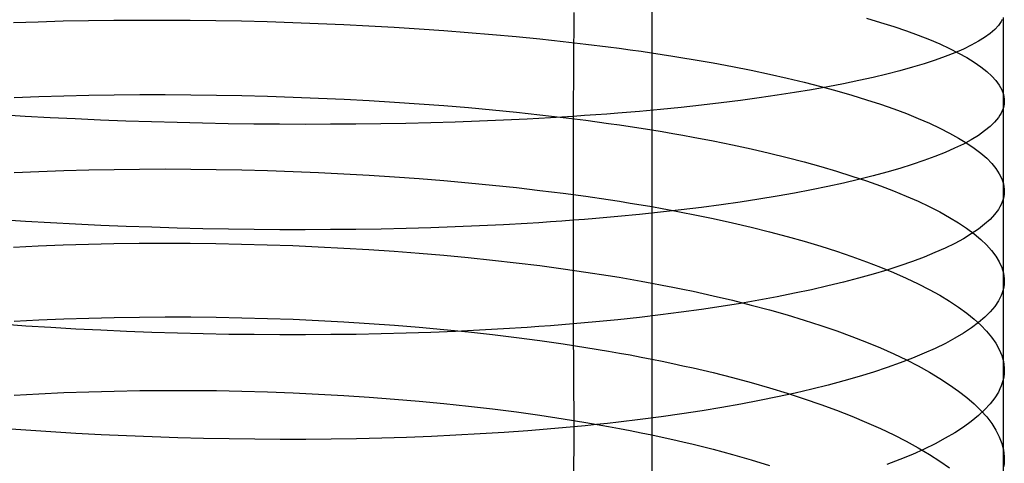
# Model space of a CAD drawing. Extents: x -383 to 1849, y -1185 to -529.
# Tile 337 of 656: x 246.42 to 265.31, y -1036.06 to -1027.56. Entities that reach past the tile are written whole.
import ezdxf

# ---------------------------------------------------------------- set-up
doc = ezdxf.new("R2010")
doc.units = 0
doc.layers.add('PREDEFINITO', color=7, linetype='CONTINUOUS')

msp = doc.modelspace()

# ---------------------------------------------------------------- linework, layer by layer
at = {"layer": 'PREDEFINITO'}
for p, q in [((258.546, -1026.662, 650.576), (258.546, -1028.145, 650.347)), ((257.054, -1027.416, 676.76), (257.042, -1029.412, 676.515)), ((265.286, -1027.512, 664.115), (265.286, -1031.001, 663.579)), ((246.305, -1027.61, 648.664), (246.78, -1027.595, 648.547)), ((246.78, -1027.595, 648.547), (247.259, -1027.582, 648.446)), ((247.259, -1027.582, 648.446), (247.741, -1027.573, 648.36)), ((247.741, -1027.573, 648.36), (248.227, -1027.566, 648.288)), ((248.227, -1027.566, 648.288), (248.715, -1027.563, 648.232)), ((248.715, -1027.563, 648.232), (249.204, -1027.563, 648.191)), ((249.204, -1027.563, 648.191), (249.695, -1027.566, 648.165)), ((249.695, -1027.566, 648.165), (250.187, -1027.572, 648.153)), ((250.187, -1027.572, 648.153), (250.679, -1027.581, 648.157)), ((250.679, -1027.581, 648.157), (251.17, -1027.594, 648.175)), ((251.17, -1027.594, 648.175), (251.661, -1027.609, 648.209)), ((251.661, -1027.609, 648.209), (252.151, -1027.627, 648.257)), ((252.151, -1027.627, 648.257), (252.638, -1027.649, 648.32)), ((252.638, -1027.649, 648.32), (253.123, -1027.673, 648.398)), ((253.123, -1027.673, 648.398), (253.605, -1027.7, 648.491)), ((253.605, -1027.7, 648.491), (254.083, -1027.73, 648.598)), ((262.667, -1027.529, 654.751), (262.934, -1027.608, 655.156)), ((262.934, -1027.608, 655.156), (263.188, -1027.689, 655.569)), ((263.188, -1027.689, 655.569), (263.43, -1027.771, 655.99)), ((265.195, -1027.668, 665.073), (265.124, -1027.745, 665.55)), ((265.224, -1027.629, 664.834), (265.195, -1027.668, 665.073)), ((265.249, -1027.59, 664.595), (265.224, -1027.629, 664.834)), ((265.27, -1027.551, 664.355), (265.249, -1027.59, 664.595)), ((254.083, -1027.73, 648.598), (254.557, -1027.764, 648.72)), ((254.557, -1027.764, 648.72), (255.026, -1027.8, 648.857)), ((255.026, -1027.8, 648.857), (255.49, -1027.839, 649.008)), ((255.49, -1027.839, 649.008), (255.948, -1027.881, 649.174)), ((255.948, -1027.881, 649.174), (256.4, -1027.926, 649.355)), ((263.43, -1027.771, 655.99), (263.658, -1027.854, 656.418)), ((263.658, -1027.854, 656.418), (263.872, -1027.938, 656.853)), ((264.932, -1027.897, 666.495), (264.812, -1027.972, 666.963)), ((265.036, -1027.822, 666.024), (264.932, -1027.897, 666.495)), ((265.124, -1027.745, 665.55), (265.036, -1027.822, 666.024)), ((256.4, -1027.926, 649.355), (256.845, -1027.974, 649.55)), ((256.845, -1027.974, 649.55), (257.283, -1028.024, 649.76)), ((257.283, -1028.024, 649.76), (257.713, -1028.078, 649.984)), ((257.713, -1028.078, 649.984), (257.924, -1028.105, 650.102)), ((263.872, -1027.938, 656.853), (264.073, -1028.023, 657.294)), ((264.073, -1028.023, 657.294), (264.259, -1028.109, 657.741)), ((264.676, -1028.047, 667.428), (264.524, -1028.12, 667.888)), ((264.812, -1027.972, 666.963), (264.676, -1028.047, 667.428)), ((257.924, -1028.105, 650.102), (258.134, -1028.134, 650.223)), ((258.134, -1028.134, 650.223), (258.341, -1028.163, 650.348)), ((258.341, -1028.163, 650.348), (258.545, -1028.193, 650.476)), ((258.545, -1028.193, 650.476), (258.748, -1028.224, 650.608)), ((258.546, -1028.145, 650.347), (258.546, -1029.623, 650.088)), ((258.748, -1028.224, 650.608), (258.948, -1028.255, 650.744)), ((258.948, -1028.255, 650.744), (259.145, -1028.287, 650.883)), ((264.176, -1028.263, 668.794), (263.98, -1028.333, 669.24)), ((264.358, -1028.192, 668.344), (264.176, -1028.263, 668.794)), ((264.259, -1028.109, 657.741), (264.431, -1028.196, 658.193)), ((264.524, -1028.12, 667.888), (264.358, -1028.192, 668.344)), ((264.431, -1028.196, 658.193), (264.589, -1028.283, 658.651)), ((259.145, -1028.287, 650.883), (259.34, -1028.32, 651.025)), ((259.34, -1028.32, 651.025), (259.723, -1028.387, 651.32)), ((259.723, -1028.387, 651.32), (260.095, -1028.456, 651.628)), ((260.095, -1028.456, 651.628), (260.456, -1028.528, 651.949)), ((263.546, -1028.469, 670.112), (263.308, -1028.535, 670.538)), ((263.77, -1028.402, 669.679), (263.546, -1028.469, 670.112)), ((263.98, -1028.333, 669.24), (263.77, -1028.402, 669.679)), ((264.589, -1028.283, 658.651), (264.731, -1028.371, 659.112)), ((264.731, -1028.371, 659.112), (264.859, -1028.459, 659.578)), ((264.859, -1028.459, 659.578), (264.971, -1028.548, 660.047)), ((260.456, -1028.528, 651.949), (260.806, -1028.603, 652.281)), ((260.806, -1028.603, 652.281), (261.146, -1028.679, 652.625)), ((263.057, -1028.6, 670.956), (262.793, -1028.663, 671.367)), ((263.308, -1028.535, 670.538), (263.057, -1028.6, 670.956)), ((264.971, -1028.548, 660.047), (265.067, -1028.637, 660.518)), ((265.067, -1028.637, 660.518), (265.148, -1028.726, 660.993)), ((261.146, -1028.679, 652.625), (261.473, -1028.758, 652.98)), ((261.473, -1028.758, 652.98), (261.79, -1028.839, 653.346)), ((261.925, -1028.842, 672.549), (261.612, -1028.899, 672.924)), ((261.79, -1028.839, 653.346), (262.094, -1028.921, 653.722)), ((262.227, -1028.784, 672.164), (261.925, -1028.842, 672.549)), ((262.516, -1028.724, 671.77), (262.227, -1028.784, 672.164)), ((262.793, -1028.663, 671.367), (262.516, -1028.724, 671.77)), ((265.148, -1028.726, 660.993), (265.213, -1028.815, 661.469)), ((265.213, -1028.815, 661.469), (265.261, -1028.904, 661.947)), ((246.317, -1029.05, 648.407), (246.792, -1029.032, 648.29)), ((246.792, -1029.032, 648.29), (247.271, -1029.017, 648.189)), ((247.271, -1029.017, 648.189), (247.753, -1029.006, 648.103)), ((247.753, -1029.006, 648.103), (248.238, -1028.999, 648.032)), ((248.238, -1028.999, 648.032), (248.725, -1028.994, 647.975)), ((248.725, -1028.994, 647.975), (249.214, -1028.993, 647.934)), ((249.214, -1028.993, 647.934), (249.705, -1028.996, 647.908)), ((249.705, -1028.996, 647.908), (250.196, -1029.002, 647.897)), ((250.196, -1029.002, 647.897), (250.687, -1029.011, 647.9)), ((250.687, -1029.011, 647.9), (251.179, -1029.024, 647.919)), ((251.179, -1029.024, 647.919), (251.669, -1029.04, 647.952)), ((260.951, -1029.006, 673.645), (260.605, -1029.057, 673.988)), ((261.287, -1028.953, 673.29), (260.951, -1029.006, 673.645)), ((261.612, -1028.899, 672.924), (261.287, -1028.953, 673.29)), ((262.094, -1028.921, 653.722), (262.386, -1029.005, 654.108)), ((262.386, -1029.005, 654.108), (262.666, -1029.091, 654.502)), ((265.261, -1028.904, 661.947), (265.293, -1028.993, 662.425)), ((265.293, -1028.993, 662.425), (265.308, -1029.082, 662.905)), ((251.669, -1029.04, 647.952), (252.158, -1029.059, 648.001)), ((252.158, -1029.059, 648.001), (252.645, -1029.082, 648.063)), ((252.645, -1029.082, 648.063), (253.129, -1029.108, 648.141)), ((253.129, -1029.108, 648.141), (253.61, -1029.137, 648.234)), ((253.61, -1029.137, 648.234), (254.088, -1029.17, 648.341)), ((254.088, -1029.17, 648.341), (254.561, -1029.205, 648.463)), ((254.561, -1029.205, 648.463), (255.03, -1029.244, 648.599)), ((259.502, -1029.196, 674.95), (259.114, -1029.238, 675.245)), ((259.879, -1029.152, 674.641), (259.502, -1029.196, 674.95)), ((260.247, -1029.105, 674.321), (259.879, -1029.152, 674.641)), ((260.605, -1029.057, 673.988), (260.247, -1029.105, 674.321)), ((262.666, -1029.091, 654.502), (262.934, -1029.179, 654.906)), ((262.934, -1029.179, 654.906), (263.188, -1029.268, 655.317)), ((265.298, -1029.215, 663.623), (265.286, -1029.259, 663.863)), ((265.305, -1029.171, 663.384), (265.298, -1029.215, 663.623)), ((265.309, -1029.126, 663.144), (265.305, -1029.171, 663.384)), ((265.308, -1029.082, 662.905), (265.309, -1029.126, 663.144)), ((246.53, -1029.411, 677.592), (246.056, -1029.382, 677.468)), ((247.008, -1029.437, 677.701), (246.53, -1029.411, 677.592)), ((255.03, -1029.244, 648.599), (255.494, -1029.286, 648.75)), ((255.494, -1029.286, 648.75), (255.951, -1029.332, 648.916)), ((255.951, -1029.332, 648.916), (256.403, -1029.38, 649.096)), ((256.403, -1029.38, 649.096), (256.847, -1029.432, 649.291)), ((257.042, -1029.412, 676.515), (256.823, -1029.426, 676.621)), ((257.042, -1029.412, 676.515), (257.041, -1031.404, 676.225)), ((257.259, -1029.397, 676.404), (257.042, -1029.412, 676.515)), ((257.473, -1029.382, 676.29), (257.259, -1029.397, 676.404)), ((257.686, -1029.366, 676.172), (257.473, -1029.382, 676.29)), ((257.897, -1029.35, 676.05), (257.686, -1029.366, 676.172)), ((258.311, -1029.315, 675.796), (257.897, -1029.35, 676.05)), ((258.717, -1029.278, 675.527), (258.311, -1029.315, 675.796)), ((259.114, -1029.238, 675.245), (258.717, -1029.278, 675.527)), ((263.188, -1029.268, 655.317), (263.43, -1029.358, 655.736)), ((263.43, -1029.358, 655.736), (263.658, -1029.449, 656.163)), ((265.224, -1029.39, 664.579), (265.195, -1029.434, 664.817)), ((265.249, -1029.347, 664.341), (265.224, -1029.39, 664.579)), ((265.27, -1029.303, 664.102), (265.249, -1029.347, 664.341)), ((265.286, -1029.259, 663.863), (265.27, -1029.303, 664.102)), ((247.489, -1029.46, 677.795), (247.008, -1029.437, 677.701)), ((247.974, -1029.482, 677.875), (247.489, -1029.46, 677.795)), ((248.461, -1029.501, 677.939), (247.974, -1029.482, 677.875)), ((248.951, -1029.517, 677.989), (248.461, -1029.501, 677.939)), ((249.442, -1029.531, 678.023), (248.951, -1029.517, 677.989)), ((249.933, -1029.543, 678.043), (249.442, -1029.531, 678.023)), ((250.425, -1029.552, 678.047), (249.933, -1029.543, 678.043)), ((250.917, -1029.558, 678.037), (250.425, -1029.552, 678.047)), ((251.408, -1029.562, 678.011), (250.917, -1029.558, 678.037)), ((251.898, -1029.564, 677.97), (251.408, -1029.562, 678.011)), ((252.385, -1029.563, 677.914), (251.898, -1029.564, 677.97)), ((252.871, -1029.56, 677.843), (252.385, -1029.563, 677.914)), ((253.353, -1029.554, 677.757), (252.871, -1029.56, 677.843)), ((253.833, -1029.545, 677.655), (253.353, -1029.554, 677.757)), ((254.308, -1029.534, 677.539), (253.833, -1029.545, 677.655)), ((254.778, -1029.52, 677.406), (254.308, -1029.534, 677.539)), ((255.243, -1029.504, 677.259), (254.778, -1029.52, 677.406)), ((255.703, -1029.485, 677.096), (255.243, -1029.504, 677.259)), ((256.156, -1029.463, 676.918), (255.703, -1029.485, 677.096)), ((256.38, -1029.451, 676.823), (256.156, -1029.463, 676.918)), ((256.603, -1029.439, 676.724), (256.38, -1029.451, 676.823)), ((256.823, -1029.426, 676.621), (256.603, -1029.439, 676.724)), ((256.847, -1029.432, 649.291), (257.284, -1029.487, 649.5)), ((257.284, -1029.487, 649.5), (257.714, -1029.545, 649.724)), ((257.714, -1029.545, 649.724), (257.925, -1029.575, 649.841)), ((257.925, -1029.575, 649.841), (258.134, -1029.606, 649.962)), ((263.658, -1029.449, 656.163), (263.872, -1029.542, 656.596)), ((263.872, -1029.542, 656.596), (264.072, -1029.636, 657.036)), ((265.123, -1029.52, 665.292), (265.035, -1029.606, 665.764)), ((265.195, -1029.434, 664.817), (265.123, -1029.52, 665.292)), ((258.134, -1029.606, 649.962), (258.341, -1029.638, 650.086)), ((258.341, -1029.638, 650.086), (258.546, -1029.67, 650.214)), ((258.546, -1029.623, 650.088), (258.546, -1031.095, 649.799)), ((258.546, -1029.67, 650.214), (258.748, -1029.704, 650.346)), ((258.748, -1029.704, 650.346), (258.948, -1029.738, 650.481)), ((258.948, -1029.738, 650.481), (259.145, -1029.772, 650.62)), ((259.145, -1029.772, 650.62), (259.34, -1029.808, 650.762)), ((264.072, -1029.636, 657.036), (264.259, -1029.731, 657.481)), ((264.259, -1029.731, 657.481), (264.431, -1029.826, 657.932)), ((264.811, -1029.776, 666.701), (264.675, -1029.859, 667.164)), ((264.931, -1029.691, 666.234), (264.811, -1029.776, 666.701)), ((265.035, -1029.606, 665.764), (264.931, -1029.691, 666.234)), ((259.34, -1029.808, 650.762), (259.722, -1029.881, 651.056)), ((259.722, -1029.881, 651.056), (260.093, -1029.957, 651.363)), ((260.093, -1029.957, 651.363), (260.454, -1030.035, 651.683)), ((264.523, -1029.941, 667.622), (264.356, -1030.022, 668.077)), ((264.431, -1029.826, 657.932), (264.588, -1029.922, 658.387)), ((264.675, -1029.859, 667.164), (264.523, -1029.941, 667.622)), ((264.588, -1029.922, 658.387), (264.731, -1030.019, 658.847)), ((260.454, -1030.035, 651.683), (260.804, -1030.116, 652.015)), ((260.804, -1030.116, 652.015), (261.143, -1030.2, 652.358)), ((264.175, -1030.102, 668.526), (263.979, -1030.181, 668.97)), ((264.356, -1030.022, 668.077), (264.175, -1030.102, 668.526)), ((264.731, -1030.019, 658.847), (264.858, -1030.117, 659.31)), ((264.858, -1030.117, 659.31), (264.971, -1030.215, 659.778)), ((261.143, -1030.2, 652.358), (261.471, -1030.285, 652.712)), ((261.471, -1030.285, 652.712), (261.787, -1030.373, 653.076)), ((263.544, -1030.334, 669.839), (263.306, -1030.409, 670.264)), ((263.768, -1030.258, 669.408), (263.544, -1030.334, 669.839)), ((263.979, -1030.181, 668.97), (263.768, -1030.258, 669.408)), ((264.971, -1030.215, 659.778), (265.067, -1030.313, 660.248)), ((265.067, -1030.313, 660.248), (265.148, -1030.411, 660.72)), ((246.317, -1030.486, 648.129), (246.791, -1030.466, 648.013)), ((246.791, -1030.466, 648.013), (247.27, -1030.449, 647.912)), ((247.27, -1030.449, 647.912), (247.752, -1030.437, 647.827)), ((247.752, -1030.437, 647.827), (248.237, -1030.428, 647.756)), ((248.237, -1030.428, 647.756), (248.724, -1030.422, 647.7)), ((248.724, -1030.422, 647.7), (249.213, -1030.42, 647.659)), ((249.213, -1030.42, 647.659), (249.704, -1030.423, 647.632)), ((249.704, -1030.423, 647.632), (250.195, -1030.428, 647.621)), ((250.195, -1030.428, 647.621), (250.687, -1030.438, 647.625)), ((250.687, -1030.438, 647.625), (251.178, -1030.451, 647.643)), ((251.178, -1030.451, 647.643), (251.668, -1030.467, 647.676)), ((251.668, -1030.467, 647.676), (252.157, -1030.488, 647.724)), ((252.157, -1030.488, 647.724), (252.644, -1030.512, 647.786)), ((252.644, -1030.512, 647.786), (253.128, -1030.539, 647.863)), ((253.128, -1030.539, 647.863), (253.61, -1030.57, 647.955)), ((261.787, -1030.373, 653.076), (262.091, -1030.463, 653.451)), ((262.091, -1030.463, 653.451), (262.384, -1030.555, 653.836)), ((263.055, -1030.482, 670.681), (262.791, -1030.553, 671.091)), ((263.306, -1030.409, 670.264), (263.055, -1030.482, 670.681)), ((265.148, -1030.411, 660.72), (265.213, -1030.51, 661.194)), ((265.213, -1030.51, 661.194), (265.261, -1030.609, 661.67)), ((253.61, -1030.57, 647.955), (254.087, -1030.605, 648.062)), ((254.087, -1030.605, 648.062), (254.561, -1030.643, 648.183)), ((254.561, -1030.643, 648.183), (255.03, -1030.684, 648.318)), ((255.03, -1030.684, 648.318), (255.493, -1030.729, 648.468)), ((255.493, -1030.729, 648.468), (255.951, -1030.778, 648.633)), ((262.224, -1030.69, 671.885), (261.923, -1030.756, 672.269)), ((262.514, -1030.622, 671.492), (262.224, -1030.69, 671.885)), ((262.384, -1030.555, 653.836), (262.663, -1030.649, 654.229)), ((262.791, -1030.553, 671.091), (262.514, -1030.622, 671.492)), ((262.663, -1030.649, 654.229), (262.931, -1030.745, 654.631)), ((265.261, -1030.609, 661.67), (265.293, -1030.707, 662.147)), ((265.293, -1030.707, 662.147), (265.308, -1030.806, 662.625)), ((255.951, -1030.778, 648.633), (256.403, -1030.83, 648.812)), ((256.403, -1030.83, 648.812), (256.847, -1030.886, 649.005)), ((256.847, -1030.886, 649.005), (257.284, -1030.944, 649.213)), ((261.285, -1030.882, 673.007), (260.949, -1030.941, 673.361)), ((261.61, -1030.82, 672.643), (261.285, -1030.882, 673.007)), ((261.923, -1030.756, 672.269), (261.61, -1030.82, 672.643)), ((262.931, -1030.745, 654.631), (263.185, -1030.842, 655.041)), ((263.185, -1030.842, 655.041), (263.426, -1030.94, 655.459)), ((265.305, -1030.904, 663.102), (265.298, -1030.952, 663.341)), ((265.309, -1030.855, 662.863), (265.305, -1030.904, 663.102)), ((265.308, -1030.806, 662.625), (265.309, -1030.855, 662.863)), ((257.284, -1030.944, 649.213), (257.713, -1031.007, 649.435)), ((257.713, -1031.007, 649.435), (257.925, -1031.039, 649.552)), ((257.925, -1031.039, 649.552), (258.134, -1031.073, 649.672)), ((258.134, -1031.073, 649.672), (258.341, -1031.107, 649.796)), ((258.341, -1031.107, 649.796), (258.546, -1031.142, 649.923)), ((258.546, -1031.095, 649.799), (258.546, -1032.561, 649.482)), ((259.877, -1031.107, 674.355), (259.499, -1031.157, 674.663)), ((260.245, -1031.054, 674.036), (259.877, -1031.107, 674.355)), ((260.602, -1030.999, 673.704), (260.245, -1031.054, 674.036)), ((260.949, -1030.941, 673.361), (260.602, -1030.999, 673.704)), ((263.426, -1030.94, 655.459), (263.654, -1031.04, 655.884)), ((263.654, -1031.04, 655.884), (263.869, -1031.142, 656.316)), ((265.249, -1031.098, 664.055), (265.224, -1031.147, 664.293)), ((265.27, -1031.05, 663.817), (265.249, -1031.098, 664.055)), ((265.286, -1031.001, 663.579), (265.27, -1031.05, 663.817)), ((265.286, -1031.001, 663.579), (265.285, -1032.739, 663.271)), ((265.298, -1030.952, 663.341), (265.286, -1031.001, 663.579)), ((258.309, -1031.293, 675.507), (257.895, -1031.333, 675.761)), ((258.715, -1031.251, 675.239), (258.309, -1031.293, 675.507)), ((258.546, -1031.142, 649.923), (258.748, -1031.178, 650.054)), ((259.112, -1031.205, 674.958), (258.715, -1031.251, 675.239)), ((258.748, -1031.178, 650.054), (258.948, -1031.214, 650.188)), ((258.948, -1031.214, 650.188), (259.145, -1031.252, 650.326)), ((259.499, -1031.157, 674.663), (259.112, -1031.205, 674.958)), ((259.145, -1031.252, 650.326), (259.34, -1031.29, 650.467)), ((259.34, -1031.29, 650.467), (259.722, -1031.369, 650.759)), ((263.869, -1031.142, 656.316), (264.069, -1031.244, 656.754)), ((264.069, -1031.244, 656.754), (264.256, -1031.348, 657.198)), ((265.123, -1031.291, 665.003), (265.035, -1031.386, 665.473)), ((265.195, -1031.195, 664.53), (265.123, -1031.291, 665.003)), ((265.224, -1031.147, 664.293), (265.195, -1031.195, 664.53)), ((246.538, -1031.425, 677.309), (246.065, -1031.394, 677.186)), ((247.016, -1031.453, 677.417), (246.538, -1031.425, 677.309)), ((247.497, -1031.478, 677.511), (247.016, -1031.453, 677.417)), ((247.981, -1031.501, 677.59), (247.497, -1031.478, 677.511)), ((255.703, -1031.489, 676.806), (255.243, -1031.511, 676.969)), ((256.156, -1031.463, 676.627), (255.703, -1031.489, 676.806)), ((256.38, -1031.45, 676.533), (256.156, -1031.463, 676.627)), ((256.602, -1031.435, 676.434), (256.38, -1031.45, 676.533)), ((256.822, -1031.42, 676.331), (256.602, -1031.435, 676.434)), ((257.041, -1031.404, 676.225), (256.822, -1031.42, 676.331)), ((257.257, -1031.387, 676.115), (257.041, -1031.404, 676.225)), ((257.041, -1031.404, 676.225), (257.042, -1033.39, 675.894)), ((257.472, -1031.37, 676.001), (257.257, -1031.387, 676.115)), ((257.684, -1031.352, 675.883), (257.472, -1031.37, 676.001)), ((257.895, -1031.333, 675.761), (257.684, -1031.352, 675.883)), ((259.722, -1031.369, 650.759), (260.094, -1031.451, 651.064)), ((260.094, -1031.451, 651.064), (260.455, -1031.535, 651.382)), ((264.256, -1031.348, 657.198), (264.428, -1031.452, 657.647)), ((264.428, -1031.452, 657.647), (264.585, -1031.558, 658.101)), ((264.931, -1031.481, 665.941), (264.811, -1031.574, 666.406)), ((265.035, -1031.386, 665.473), (264.931, -1031.481, 665.941)), ((248.468, -1031.521, 677.654), (247.981, -1031.501, 677.59)), ((248.957, -1031.539, 677.703), (248.468, -1031.521, 677.654)), ((249.447, -1031.553, 677.736), (248.957, -1031.539, 677.703)), ((249.939, -1031.565, 677.756), (249.447, -1031.553, 677.736)), ((250.43, -1031.575, 677.76), (249.939, -1031.565, 677.756)), ((250.921, -1031.581, 677.749), (250.43, -1031.575, 677.76)), ((251.412, -1031.585, 677.723), (250.921, -1031.581, 677.749)), ((251.901, -1031.585, 677.681), (251.412, -1031.585, 677.723)), ((252.388, -1031.583, 677.625), (251.901, -1031.585, 677.681)), ((252.873, -1031.578, 677.554), (252.388, -1031.583, 677.625)), ((253.355, -1031.571, 677.467), (252.873, -1031.578, 677.554)), ((253.834, -1031.56, 677.365), (253.355, -1031.571, 677.467)), ((254.309, -1031.547, 677.248), (253.834, -1031.56, 677.365)), ((254.779, -1031.53, 677.116), (254.309, -1031.547, 677.248)), ((255.243, -1031.511, 676.969), (254.779, -1031.53, 677.116)), ((260.455, -1031.535, 651.382), (260.805, -1031.623, 651.711)), ((260.805, -1031.623, 651.711), (261.144, -1031.713, 652.052)), ((264.675, -1031.666, 666.867), (264.523, -1031.758, 667.324)), ((264.585, -1031.558, 658.101), (264.728, -1031.664, 658.559)), ((264.811, -1031.574, 666.406), (264.675, -1031.666, 666.867)), ((264.728, -1031.664, 658.559), (264.856, -1031.77, 659.021)), ((247.26, -1031.877, 647.613), (247.742, -1031.862, 647.527)), ((247.742, -1031.862, 647.527), (248.227, -1031.852, 647.457)), ((248.227, -1031.852, 647.457), (248.715, -1031.845, 647.401)), ((248.715, -1031.845, 647.401), (249.205, -1031.843, 647.359)), ((249.205, -1031.843, 647.359), (249.696, -1031.844, 647.333)), ((249.696, -1031.844, 647.333), (250.187, -1031.849, 647.321)), ((250.187, -1031.849, 647.321), (250.679, -1031.859, 647.325)), ((250.679, -1031.859, 647.325), (251.171, -1031.872, 647.342)), ((261.144, -1031.713, 652.052), (261.472, -1031.805, 652.404)), ((261.472, -1031.805, 652.404), (261.788, -1031.9, 652.767)), ((264.357, -1031.848, 667.776), (264.175, -1031.937, 668.224)), ((264.523, -1031.758, 667.324), (264.357, -1031.848, 667.776)), ((264.856, -1031.77, 659.021), (264.968, -1031.877, 659.486)), ((246.306, -1031.918, 647.829), (246.781, -1031.895, 647.714)), ((246.781, -1031.895, 647.714), (247.26, -1031.877, 647.613)), ((251.171, -1031.872, 647.342), (251.662, -1031.889, 647.375)), ((251.662, -1031.889, 647.375), (252.151, -1031.911, 647.422)), ((252.151, -1031.911, 647.422), (252.638, -1031.936, 647.484)), ((252.638, -1031.936, 647.484), (253.123, -1031.965, 647.56)), ((253.123, -1031.965, 647.56), (253.605, -1031.997, 647.651)), ((253.605, -1031.997, 647.651), (254.083, -1032.034, 647.756)), ((254.083, -1032.034, 647.756), (254.557, -1032.074, 647.876)), ((261.788, -1031.9, 652.767), (262.093, -1031.998, 653.139)), ((262.093, -1031.998, 653.139), (262.385, -1032.097, 653.521)), ((263.979, -1032.024, 668.666), (263.769, -1032.11, 669.102)), ((264.175, -1031.937, 668.224), (263.979, -1032.024, 668.666)), ((264.968, -1031.877, 659.486), (265.065, -1031.985, 659.954)), ((265.065, -1031.985, 659.954), (265.146, -1032.093, 660.425)), ((254.557, -1032.074, 647.876), (255.026, -1032.118, 648.01)), ((255.026, -1032.118, 648.01), (255.49, -1032.166, 648.159)), ((255.49, -1032.166, 648.159), (255.949, -1032.218, 648.323)), ((255.949, -1032.218, 648.323), (256.4, -1032.274, 648.5)), ((262.385, -1032.097, 653.521), (262.665, -1032.198, 653.912)), ((262.665, -1032.198, 653.912), (262.932, -1032.302, 654.311)), ((263.545, -1032.194, 669.532), (263.307, -1032.277, 669.955)), ((263.769, -1032.11, 669.102), (263.545, -1032.194, 669.532)), ((265.146, -1032.093, 660.425), (265.211, -1032.201, 660.897)), ((265.211, -1032.201, 660.897), (265.259, -1032.309, 661.371)), ((256.4, -1032.274, 648.5), (256.845, -1032.333, 648.692)), ((256.845, -1032.333, 648.692), (257.283, -1032.396, 648.899)), ((257.283, -1032.396, 648.899), (257.713, -1032.463, 649.119)), ((263.056, -1032.358, 670.371), (262.791, -1032.438, 670.779)), ((262.932, -1032.302, 654.311), (263.186, -1032.407, 654.719)), ((263.307, -1032.277, 669.955), (263.056, -1032.358, 670.371)), ((263.186, -1032.407, 654.719), (263.428, -1032.514, 655.134)), ((265.259, -1032.309, 661.371), (265.291, -1032.417, 661.846)), ((265.291, -1032.417, 661.846), (265.306, -1032.524, 662.321)), ((257.713, -1032.463, 649.119), (257.924, -1032.497, 649.235)), ((257.924, -1032.497, 649.235), (258.134, -1032.533, 649.354)), ((258.134, -1032.533, 649.354), (258.341, -1032.569, 649.477)), ((258.341, -1032.569, 649.477), (258.546, -1032.607, 649.604)), ((258.546, -1032.561, 649.482), (258.546, -1034.021, 649.135)), ((258.546, -1032.607, 649.604), (258.748, -1032.645, 649.733)), ((262.225, -1032.591, 671.57), (261.924, -1032.664, 671.953)), ((262.515, -1032.515, 671.179), (262.225, -1032.591, 671.57)), ((262.791, -1032.438, 670.779), (262.515, -1032.515, 671.179)), ((263.428, -1032.514, 655.134), (263.656, -1032.622, 655.557)), ((263.656, -1032.622, 655.557), (263.87, -1032.732, 655.986)), ((265.308, -1032.578, 662.559), (265.304, -1032.632, 662.797)), ((265.306, -1032.524, 662.321), (265.308, -1032.578, 662.559)), ((258.748, -1032.645, 649.733), (258.948, -1032.685, 649.867)), ((258.948, -1032.685, 649.867), (259.145, -1032.725, 650.004)), ((259.145, -1032.725, 650.004), (259.34, -1032.766, 650.144)), ((259.34, -1032.766, 650.144), (259.723, -1032.85, 650.435)), ((261.286, -1032.804, 672.688), (260.95, -1032.871, 673.041)), ((261.611, -1032.735, 672.325), (261.286, -1032.804, 672.688)), ((261.924, -1032.664, 671.953), (261.611, -1032.735, 672.325)), ((263.87, -1032.732, 655.986), (264.071, -1032.843, 656.422)), ((265.269, -1032.792, 663.509), (265.249, -1032.845, 663.745)), ((265.285, -1032.739, 663.271), (265.269, -1032.792, 663.509)), ((265.297, -1032.685, 663.034), (265.285, -1032.739, 663.271)), ((265.285, -1032.739, 663.271), (265.286, -1034.466, 662.906)), ((265.304, -1032.632, 662.797), (265.297, -1032.685, 663.034)), ((259.723, -1032.85, 650.435), (260.095, -1032.938, 650.738)), ((260.246, -1032.997, 673.713), (259.878, -1033.056, 674.031)), ((260.095, -1032.938, 650.738), (260.456, -1033.029, 651.053)), ((260.603, -1032.935, 673.382), (260.246, -1032.997, 673.713)), ((260.95, -1032.871, 673.041), (260.603, -1032.935, 673.382)), ((264.071, -1032.843, 656.422), (264.257, -1032.955, 656.863)), ((264.257, -1032.955, 656.863), (264.429, -1033.068, 657.309)), ((265.195, -1032.951, 664.218), (265.124, -1033.056, 664.688)), ((265.224, -1032.898, 663.982), (265.195, -1032.951, 664.218)), ((265.249, -1032.845, 663.745), (265.224, -1032.898, 663.982)), ((259.113, -1033.166, 674.631), (258.717, -1033.217, 674.912)), ((259.501, -1033.112, 674.337), (259.113, -1033.166, 674.631)), ((259.878, -1033.056, 674.031), (259.501, -1033.112, 674.337)), ((260.456, -1033.029, 651.053), (260.806, -1033.123, 651.381)), ((260.806, -1033.123, 651.381), (261.146, -1033.22, 651.72)), ((264.429, -1033.068, 657.309), (264.587, -1033.183, 657.76)), ((264.587, -1033.183, 657.76), (264.73, -1033.298, 658.216)), ((265.036, -1033.161, 665.157), (264.933, -1033.264, 665.622)), ((265.124, -1033.056, 664.688), (265.036, -1033.161, 665.157)), ((246.317, -1033.34, 647.488), (246.791, -1033.315, 647.373)), ((246.791, -1033.315, 647.373), (247.27, -1033.295, 647.273)), ((247.27, -1033.295, 647.273), (247.752, -1033.279, 647.188)), ((247.752, -1033.279, 647.188), (248.237, -1033.267, 647.117)), ((248.237, -1033.267, 647.117), (248.724, -1033.259, 647.061)), ((248.724, -1033.259, 647.061), (249.214, -1033.256, 647.02)), ((249.214, -1033.256, 647.02), (249.704, -1033.257, 646.994)), ((249.704, -1033.257, 646.994), (250.195, -1033.262, 646.983)), ((250.195, -1033.262, 646.983), (250.687, -1033.272, 646.986)), ((250.687, -1033.272, 646.986), (251.178, -1033.285, 647.004)), ((251.178, -1033.285, 647.004), (251.668, -1033.303, 647.036)), ((251.668, -1033.303, 647.036), (252.157, -1033.325, 647.083)), ((252.157, -1033.325, 647.083), (252.644, -1033.352, 647.144)), ((252.644, -1033.352, 647.144), (253.128, -1033.382, 647.22)), ((257.259, -1033.371, 675.784), (257.042, -1033.39, 675.894)), ((257.474, -1033.351, 675.67), (257.259, -1033.371, 675.784)), ((257.686, -1033.331, 675.553), (257.474, -1033.351, 675.67)), ((257.896, -1033.31, 675.432), (257.686, -1033.331, 675.553)), ((258.311, -1033.265, 675.179), (257.896, -1033.31, 675.432)), ((258.717, -1033.217, 674.912), (258.311, -1033.265, 675.179)), ((261.146, -1033.22, 651.72), (261.473, -1033.319, 652.07)), ((261.473, -1033.319, 652.07), (261.79, -1033.421, 652.43)), ((264.813, -1033.367, 666.085), (264.677, -1033.468, 666.543)), ((264.73, -1033.298, 658.216), (264.857, -1033.413, 658.675)), ((264.933, -1033.264, 665.622), (264.813, -1033.367, 666.085)), ((246.54, -1033.432, 676.978), (246.066, -1033.399, 676.856)), ((247.018, -1033.463, 677.086), (246.54, -1033.432, 676.978)), ((247.499, -1033.49, 677.179), (247.018, -1033.463, 677.086)), ((247.983, -1033.514, 677.257), (247.499, -1033.49, 677.179)), ((248.47, -1033.536, 677.321), (247.983, -1033.514, 677.257)), ((248.959, -1033.554, 677.369), (248.47, -1033.536, 677.321)), ((249.449, -1033.569, 677.403), (248.959, -1033.554, 677.369)), ((253.128, -1033.382, 647.22), (253.61, -1033.417, 647.311)), ((253.836, -1033.568, 677.031), (253.357, -1033.581, 677.133)), ((253.61, -1033.417, 647.311), (254.087, -1033.456, 647.416)), ((254.31, -1033.553, 676.914), (253.836, -1033.568, 677.031)), ((254.087, -1033.456, 647.416), (254.561, -1033.498, 647.535)), ((254.78, -1033.534, 676.783), (254.31, -1033.553, 676.914)), ((254.561, -1033.498, 647.535), (255.03, -1033.545, 647.669)), ((255.245, -1033.511, 676.635), (254.78, -1033.534, 676.783)), ((255.03, -1033.545, 647.669), (255.493, -1033.596, 647.817)), ((255.704, -1033.486, 676.473), (255.245, -1033.511, 676.635)), ((256.157, -1033.457, 676.295), (255.704, -1033.486, 676.473)), ((256.381, -1033.442, 676.201), (256.157, -1033.457, 676.295)), ((256.604, -1033.425, 676.102), (256.381, -1033.442, 676.201)), ((256.824, -1033.408, 676), (256.604, -1033.425, 676.102)), ((257.042, -1033.39, 675.894), (256.824, -1033.408, 676)), ((257.042, -1033.39, 675.894), (257.053, -1035.366, 675.519)), ((261.79, -1033.421, 652.43), (262.094, -1033.526, 652.8)), ((262.094, -1033.526, 652.8), (262.387, -1033.633, 653.18)), ((264.526, -1033.568, 666.998), (264.36, -1033.667, 667.448)), ((264.677, -1033.468, 666.543), (264.526, -1033.568, 666.998)), ((264.857, -1033.413, 658.675), (264.97, -1033.53, 659.138)), ((264.97, -1033.53, 659.138), (265.066, -1033.646, 659.604)), ((249.94, -1033.582, 677.421), (249.449, -1033.569, 677.403)), ((250.432, -1033.591, 677.425), (249.94, -1033.582, 677.421)), ((250.923, -1033.597, 677.414), (250.432, -1033.591, 677.425)), ((251.414, -1033.6, 677.388), (250.923, -1033.597, 677.414)), ((251.903, -1033.6, 677.347), (251.414, -1033.6, 677.388)), ((252.39, -1033.597, 677.29), (251.903, -1033.6, 677.347)), ((252.875, -1033.591, 677.219), (252.39, -1033.597, 677.29)), ((253.357, -1033.581, 677.133), (252.875, -1033.591, 677.219)), ((255.493, -1033.596, 647.817), (255.951, -1033.651, 647.98)), ((255.951, -1033.651, 647.98), (256.403, -1033.711, 648.156)), ((256.403, -1033.711, 648.156), (256.847, -1033.774, 648.348)), ((262.387, -1033.633, 653.18), (262.666, -1033.742, 653.569)), ((262.666, -1033.742, 653.569), (262.934, -1033.853, 653.966)), ((264.36, -1033.667, 667.448), (264.179, -1033.765, 667.893)), ((265.066, -1033.646, 659.604), (265.147, -1033.763, 660.072)), ((256.847, -1033.774, 648.348), (257.284, -1033.841, 648.553)), ((257.284, -1033.841, 648.553), (257.714, -1033.912, 648.773)), ((257.714, -1033.912, 648.773), (257.925, -1033.949, 648.888)), ((262.934, -1033.853, 653.966), (263.188, -1033.966, 654.372)), ((263.983, -1033.861, 668.333), (263.774, -1033.955, 668.766)), ((264.179, -1033.765, 667.893), (263.983, -1033.861, 668.333)), ((265.147, -1033.763, 660.072), (265.212, -1033.881, 660.542)), ((265.212, -1033.881, 660.542), (265.26, -1033.998, 661.014)), ((257.925, -1033.949, 648.888), (258.134, -1033.987, 649.006)), ((258.134, -1033.987, 649.006), (258.341, -1034.026, 649.129)), ((258.341, -1034.026, 649.129), (258.546, -1034.066, 649.254)), ((258.546, -1034.021, 649.135), (258.546, -1035.476, 648.76)), ((258.546, -1034.066, 649.254), (258.748, -1034.107, 649.384)), ((258.748, -1034.107, 649.384), (258.948, -1034.149, 649.516)), ((263.188, -1033.966, 654.372), (263.43, -1034.081, 654.785)), ((263.55, -1034.048, 669.194), (263.313, -1034.139, 669.615)), ((263.43, -1034.081, 654.785), (263.658, -1034.198, 655.205)), ((263.774, -1033.955, 668.766), (263.55, -1034.048, 669.194)), ((265.26, -1033.998, 661.014), (265.292, -1034.115, 661.486)), ((265.292, -1034.115, 661.486), (265.307, -1034.232, 661.96)), ((258.948, -1034.149, 649.516), (259.145, -1034.192, 649.652)), ((259.145, -1034.192, 649.652), (259.34, -1034.235, 649.792)), ((259.34, -1034.235, 649.792), (259.722, -1034.326, 650.081)), ((262.798, -1034.315, 670.434), (262.522, -1034.4, 670.831)), ((263.062, -1034.228, 670.028), (262.798, -1034.315, 670.434)), ((263.313, -1034.139, 669.615), (263.062, -1034.228, 670.028)), ((263.658, -1034.198, 655.205), (263.872, -1034.316, 655.632)), ((263.872, -1034.316, 655.632), (264.073, -1034.436, 656.065)), ((265.308, -1034.291, 662.196), (265.305, -1034.349, 662.433)), ((265.307, -1034.232, 661.96), (265.308, -1034.291, 662.196)), ((259.722, -1034.326, 650.081), (260.094, -1034.419, 650.383)), ((260.094, -1034.419, 650.383), (260.455, -1034.517, 650.696)), ((262.233, -1034.484, 671.221), (261.932, -1034.564, 671.601)), ((262.522, -1034.4, 670.831), (262.233, -1034.484, 671.221)), ((264.073, -1034.436, 656.065), (264.259, -1034.557, 656.504)), ((265.286, -1034.466, 662.906), (265.27, -1034.524, 663.142)), ((265.298, -1034.407, 662.669), (265.286, -1034.466, 662.906)), ((265.286, -1034.466, 662.906), (265.286, -1037.9, 662.094)), ((265.305, -1034.349, 662.433), (265.298, -1034.407, 662.669)), ((247.27, -1034.709, 646.91), (247.752, -1034.691, 646.825)), ((247.752, -1034.691, 646.825), (248.237, -1034.678, 646.755)), ((248.237, -1034.678, 646.755), (248.725, -1034.669, 646.699)), ((248.725, -1034.669, 646.699), (249.214, -1034.665, 646.658)), ((249.214, -1034.665, 646.658), (249.704, -1034.666, 646.632)), ((249.704, -1034.666, 646.632), (250.196, -1034.671, 646.62)), ((250.196, -1034.671, 646.62), (250.687, -1034.68, 646.623)), ((250.687, -1034.68, 646.623), (251.178, -1034.694, 646.641)), ((251.178, -1034.694, 646.641), (251.668, -1034.713, 646.673)), ((260.455, -1034.517, 650.696), (260.805, -1034.617, 651.022)), ((260.805, -1034.617, 651.022), (261.145, -1034.72, 651.359)), ((261.619, -1034.643, 671.971), (261.295, -1034.719, 672.332)), ((261.932, -1034.564, 671.601), (261.619, -1034.643, 671.971)), ((264.259, -1034.557, 656.504), (264.431, -1034.679, 656.948)), ((264.431, -1034.679, 656.948), (264.588, -1034.802, 657.397)), ((265.195, -1034.697, 663.848), (265.124, -1034.811, 664.317)), ((265.224, -1034.639, 663.613), (265.195, -1034.697, 663.848)), ((265.249, -1034.581, 663.377), (265.224, -1034.639, 663.613)), ((265.27, -1034.524, 663.142), (265.249, -1034.581, 663.377)), ((246.317, -1034.759, 647.124), (246.792, -1034.732, 647.01)), ((246.792, -1034.732, 647.01), (247.27, -1034.709, 646.91)), ((251.668, -1034.713, 646.673), (252.157, -1034.736, 646.719)), ((252.157, -1034.736, 646.719), (252.644, -1034.764, 646.78)), ((252.644, -1034.764, 646.78), (253.128, -1034.796, 646.856)), ((253.128, -1034.796, 646.856), (253.61, -1034.832, 646.946)), ((253.61, -1034.832, 646.946), (254.087, -1034.873, 647.05)), ((254.087, -1034.873, 647.05), (254.561, -1034.918, 647.168)), ((260.613, -1034.863, 673.022), (260.256, -1034.931, 673.351)), ((260.959, -1034.792, 672.683), (260.613, -1034.863, 673.022)), ((261.295, -1034.719, 672.332), (260.959, -1034.792, 672.683)), ((261.145, -1034.72, 651.359), (261.472, -1034.827, 651.707)), ((261.472, -1034.827, 651.707), (261.789, -1034.936, 652.065)), ((264.588, -1034.802, 657.397), (264.731, -1034.926, 657.85)), ((265.124, -1034.811, 664.317), (265.036, -1034.925, 664.783)), ((254.561, -1034.918, 647.168), (255.03, -1034.968, 647.301)), ((255.03, -1034.968, 647.301), (255.493, -1035.022, 647.448)), ((255.493, -1035.022, 647.448), (255.951, -1035.08, 647.61)), ((259.511, -1035.059, 673.972), (259.124, -1035.118, 674.264)), ((259.888, -1034.996, 673.667), (259.511, -1035.059, 673.972)), ((260.256, -1034.931, 673.351), (259.888, -1034.996, 673.667)), ((261.789, -1034.936, 652.065), (262.093, -1035.048, 652.433)), ((262.093, -1035.048, 652.433), (262.385, -1035.162, 652.811)), ((264.731, -1034.926, 657.85), (264.859, -1035.051, 658.307)), ((264.932, -1035.038, 665.247), (264.812, -1035.149, 665.708)), ((264.859, -1035.051, 658.307), (264.971, -1035.176, 658.768)), ((265.036, -1034.925, 664.783), (264.932, -1035.038, 665.247)), ((255.951, -1035.08, 647.61), (256.403, -1035.142, 647.785)), ((256.403, -1035.142, 647.785), (256.847, -1035.209, 647.975)), ((256.847, -1035.209, 647.975), (257.284, -1035.28, 648.179)), ((258.322, -1035.227, 674.808), (257.907, -1035.277, 675.06)), ((258.727, -1035.174, 674.543), (258.322, -1035.227, 674.808)), ((259.124, -1035.118, 674.264), (258.727, -1035.174, 674.543)), ((262.385, -1035.162, 652.811), (262.665, -1035.279, 653.198)), ((264.676, -1035.26, 666.165), (264.524, -1035.369, 666.618)), ((264.812, -1035.149, 665.708), (264.676, -1035.26, 666.165)), ((264.971, -1035.176, 658.768), (265.067, -1035.302, 659.231)), ((246.543, -1035.43, 676.603), (246.069, -1035.394, 676.481)), ((247.021, -1035.462, 676.709), (246.543, -1035.43, 676.603)), ((256.168, -1035.441, 675.919), (255.715, -1035.473, 676.095)), ((256.392, -1035.424, 675.824), (256.168, -1035.441, 675.919)), ((256.614, -1035.406, 675.727), (256.392, -1035.424, 675.824)), ((256.835, -1035.386, 675.625), (256.614, -1035.406, 675.727)), ((257.053, -1035.366, 675.519), (256.835, -1035.386, 675.625)), ((257.053, -1035.366, 675.519), (257.042, -1037.338, 675.116)), ((257.27, -1035.345, 675.41), (257.053, -1035.366, 675.519)), ((257.485, -1035.323, 675.297), (257.27, -1035.345, 675.41)), ((257.284, -1035.28, 648.179), (257.714, -1035.356, 648.398)), ((257.697, -1035.301, 675.18), (257.485, -1035.323, 675.297)), ((257.907, -1035.277, 675.06), (257.697, -1035.301, 675.18)), ((257.714, -1035.356, 648.398), (257.925, -1035.395, 648.512)), ((257.925, -1035.395, 648.512), (258.134, -1035.435, 648.63)), ((258.134, -1035.435, 648.63), (258.341, -1035.477, 648.751)), ((262.665, -1035.279, 653.198), (262.932, -1035.398, 653.593)), ((262.932, -1035.398, 653.593), (263.187, -1035.519, 653.996)), ((264.524, -1035.369, 666.618), (264.358, -1035.477, 667.067)), ((265.067, -1035.302, 659.231), (265.148, -1035.428, 659.697)), ((265.148, -1035.428, 659.697), (265.213, -1035.555, 660.164)), ((247.503, -1035.492, 676.801), (247.021, -1035.462, 676.709)), ((247.988, -1035.517, 676.879), (247.503, -1035.492, 676.801)), ((248.475, -1035.54, 676.942), (247.988, -1035.517, 676.879)), ((248.965, -1035.559, 676.989), (248.475, -1035.54, 676.942)), ((249.455, -1035.575, 677.023), (248.965, -1035.559, 676.989)), ((249.947, -1035.588, 677.041), (249.455, -1035.575, 677.023)), ((250.439, -1035.597, 677.044), (249.947, -1035.588, 677.041)), ((250.931, -1035.603, 677.033), (250.439, -1035.597, 677.044)), ((251.422, -1035.606, 677.007), (250.931, -1035.603, 677.033)), ((251.911, -1035.605, 676.966), (251.422, -1035.606, 677.007)), ((252.399, -1035.6, 676.909), (251.911, -1035.605, 676.966)), ((252.884, -1035.593, 676.838), (252.399, -1035.6, 676.909)), ((253.367, -1035.582, 676.752), (252.884, -1035.593, 676.838)), ((253.846, -1035.567, 676.651), (253.367, -1035.582, 676.752)), ((254.32, -1035.549, 676.535), (253.846, -1035.567, 676.651)), ((254.791, -1035.527, 676.403), (254.32, -1035.549, 676.535)), ((255.256, -1035.502, 676.257), (254.791, -1035.527, 676.403)), ((255.715, -1035.473, 676.095), (255.256, -1035.502, 676.257)), ((258.341, -1035.477, 648.751), (258.546, -1035.519, 648.876)), ((258.546, -1035.476, 648.76), (258.545, -1036.921, 648.357)), ((258.546, -1035.519, 648.876), (258.748, -1035.563, 649.005)), ((258.748, -1035.563, 649.005), (258.948, -1035.607, 649.137)), ((258.948, -1035.607, 649.137), (259.145, -1035.653, 649.272)), ((263.187, -1035.519, 653.996), (263.428, -1035.642, 654.407)), ((263.428, -1035.642, 654.407), (263.656, -1035.767, 654.825)), ((264.176, -1035.584, 667.51), (263.98, -1035.689, 667.949)), ((264.358, -1035.477, 667.067), (264.176, -1035.584, 667.51)), ((265.213, -1035.555, 660.164), (265.261, -1035.682, 660.634)), ((259.145, -1035.653, 649.272), (259.34, -1035.699, 649.411)), ((259.34, -1035.699, 649.411), (259.722, -1035.795, 649.698)), ((259.722, -1035.795, 649.698), (260.094, -1035.895, 649.997)), ((263.77, -1035.792, 668.381), (263.546, -1035.893, 668.807)), ((263.656, -1035.767, 654.825), (263.871, -1035.894, 655.249)), ((263.98, -1035.689, 667.949), (263.77, -1035.792, 668.381)), ((265.261, -1035.682, 660.634), (265.293, -1035.808, 661.104)), ((265.293, -1035.808, 661.104), (265.308, -1035.935, 661.575)), ((260.094, -1035.895, 649.997), (260.455, -1035.998, 650.309)), ((260.455, -1035.998, 650.309), (260.805, -1036.105, 650.633)), ((263.308, -1035.993, 669.227), (263.057, -1036.09, 669.639)), ((263.546, -1035.893, 668.807), (263.308, -1035.993, 669.227)), ((263.871, -1035.894, 655.249), (264.071, -1036.022, 655.68)), ((264.071, -1036.022, 655.68), (264.258, -1036.152, 656.116)), ((265.309, -1035.998, 661.81), (265.305, -1036.061, 662.045)), ((265.308, -1035.935, 661.575), (265.309, -1035.998, 661.81)), ((265.305, -1036.061, 662.045), (265.298, -1036.124, 662.281))]:
    msp.add_line(p, q, dxfattribs=at)

doc.saveas('drawing.dxf')
